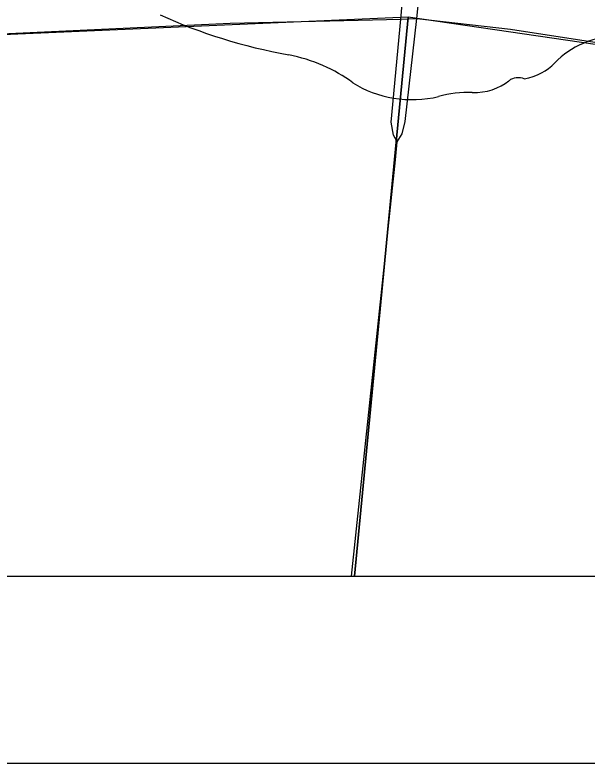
# Model space of a CAD drawing. Extents: x 0 to 34, y 0 to 22.
# Drawn here: x 4.0977 to 4.4035, y 14 to 14.4001 of the extents above; entities that cross this region are included whole.
import ezdxf

# ---------------------------------------------------------------- set-up
doc = ezdxf.new("R2010")
doc.units = 0
for name, color, linetype in [('Default', 7, 'Continuous'), ('GM_X_County_Road', 7, 'Continuous'), ('GM_X_State_Route', 7, 'Continuous'), ('GM_X_State_Shield', 7, 'Continuous'), ('GM_X_Township_Road', 7, 'Continuous'), ('SH_Cut_Line', 7, 'Continuous'), ('SH_Data', 7, 'Continuous')]:
    doc.layers.add(name, color=color, linetype=linetype)

msp = doc.modelspace()

# ---------------------------------------------------------------- linework, layer by layer
at = {"layer": 'Default'}
for points in [[(3.26905, 14.1), (4.27922, 14.1), (4.30785, 14.39888), (3.29366, 14.35474)], [(4.27922, 14.1), (5.27782, 14.1), (5.2881, 14.2126), (5.29523, 14.25461), (4.30785, 14.39888)]]:
    msp.add_lwpolyline(points, close=True, dxfattribs=at)
at = {"layer": 'GM_X_County_Road'}
for points in [[(3.97212, 14.38449), (4.21281, 14.39567), (4.30398, 14.39795), (4.31261, 14.39816)], [(4.31261, 14.39816), (4.36258, 14.39254), (4.48293, 14.37397), (4.67676, 14.3406), (4.84889, 14.32021), (4.89509, 14.31265), (4.91684, 14.3089)]]:
    msp.add_lwpolyline(points, dxfattribs=at)
at = {"layer": 'GM_X_State_Route'}
for points in [[(4.30205, 14.33227), (4.30003, 14.3359), (4.29882, 14.34281), (4.30398, 14.39795), (4.319, 14.56586), (4.3269, 14.65349), (4.33513, 14.7381), (4.33756, 14.75661), (4.3417, 14.80263), (4.34816, 14.86646), (4.34961, 14.88081), (4.35896, 14.97331), (4.36222, 14.99959), (4.36308, 15.00759), (4.36462, 15.01976), (4.3667, 15.02876), (4.36926, 15.03255)], [(4.31261, 14.39816), (4.32986, 14.56564), (4.33701, 14.65382), (4.34235, 14.708)], [(4.30205, 14.33227), (4.30463, 14.33656), (4.30628, 14.34314), (4.31261, 14.39816)], [(4.27756, 14.1), (4.30111, 14.32261), (4.30205, 14.33227)]]:
    msp.add_lwpolyline(points, dxfattribs=at)
at = {"layer": 'GM_X_State_Shield'}
for centre, major_axis, start_param, end_param in [((4.29996, 14.5757), (0.2524, 0), 4.195997, 4.488961), ((4.42434, 14.35127), (0.04788, 0), 1.647645, 2.488434), ((4.22471, 14.31754), (0.07897, 0), 0.823519, 1.323587), ((4.36368, 14.38805), (0.02824, 0), 4.937069, 5.64225), ((4.34273, 14.37992), (0.0267, 0), 4.691044, 5.507374), ((4.36689, 14.36054), (0.00752, 0), 1.147584, 2.315152), ((4.31012, 14.39491), (0.05011, 0), 4.026481, 4.996735), ((4.33907, 14.32572), (0.04118, 0), 1.495662, 1.94098)]:
    msp.add_ellipse(centre, major_axis=major_axis, ratio=0.8, start_param=start_param, end_param=end_param, dxfattribs=at)
at = {"layer": 'GM_X_Township_Road'}
msp.add_lwpolyline([(2.1, 14.1), (5.28686, 14.1), (5.29941, 14.23208), (5.3008, 14.24394), (5.30771, 14.30916), (5.31098, 14.34097), (5.32884, 14.53336), (5.3372, 14.62368), (5.33866, 14.64075), (5.34017, 14.65492), (5.34169, 14.66908), (5.37079, 14.97901), (5.38062, 15.09865), (5.39621, 15.26049), (5.26003, 15.28529), (5.174, 15.29941), (5.00193, 15.32853), (4.93469, 15.33982), (4.7447, 15.37274), (4.54211, 15.4075), (4.40742, 15.42879), (3.92468, 15.39881), (3.49756, 15.36747), (3.38453, 15.36202)], dxfattribs=at)
at = {"layer": 'SH_Cut_Line'}
msp.add_lwpolyline([(2.1, 14.1), (8.9, 14.1)], dxfattribs=at)
at = {"layer": 'SH_Data'}
for p, q in [((2.1, 14.1), (8.9, 14.1)), ((2, 14), (9, 14))]:
    msp.add_line(p, q, dxfattribs=at)

doc.saveas('drawing.dxf')
